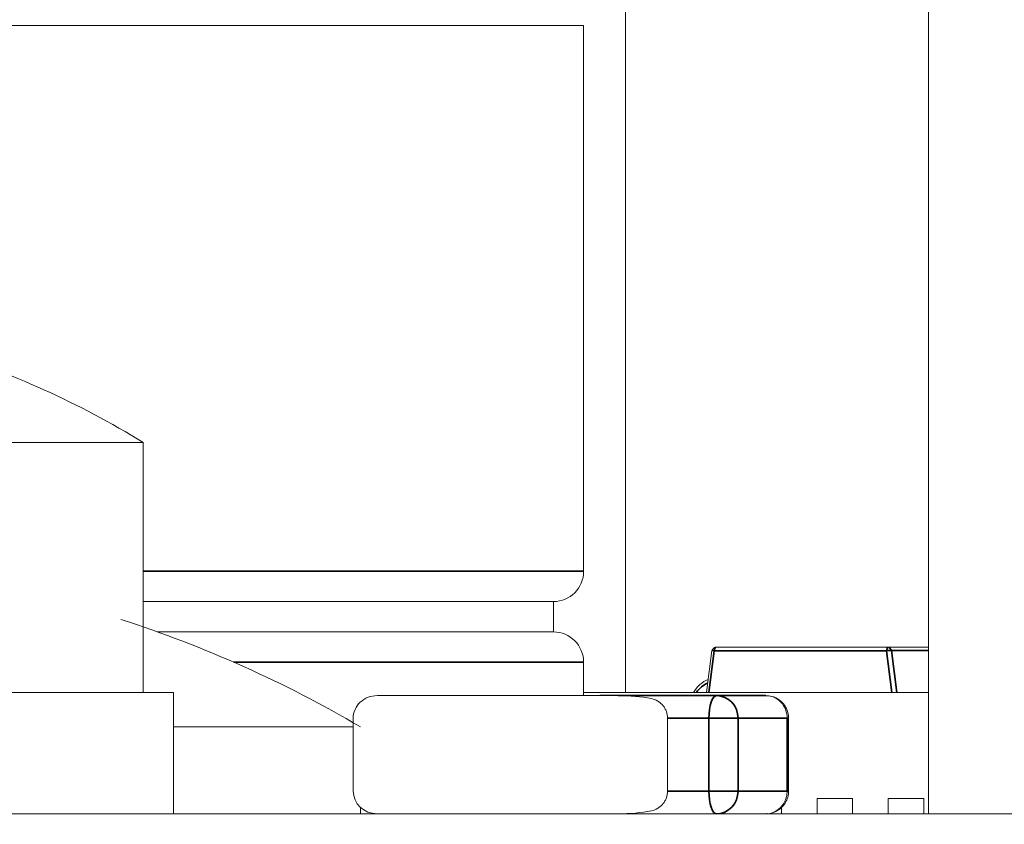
# Model space of a CAD drawing. Header units: millimetres. Extents: x 4 to 1188, y 1 to 840.
# Tile 273 of 299: x 899.224 to 900.153, y 493.952 to 494.711. Entities that reach past the tile are written whole.
import ezdxf

# ---------------------------------------------------------------- set-up
doc = ezdxf.new("R2010")
doc.units = ezdxf.units.MM
doc.layers.add('1', color=7, linetype='Continuous')
doc.styles.add('Arial Unicode MS', font='Arial Unicode MS')
doc.dimstyles.get("Standard").update_dxf_attribs({"dimtxt": 0.18, "dimasz": 0.18, "dimexe": 0.18, "dimexo": 0.0625, "dimgap": 0.09, "dimtad": 0, "dimtih": 1, "dimtoh": 1, "dimdec": 4, "dimzin": 0, "dimdsep": 46, "dimtxsty": 'Standard', "dimcen": 0.09, "dimadec": 0, "dimazin": 0, "dimtfac": 1, "dimtdec": 4, "dimtofl": 0, "dimtmove": 0, "dimatfit": 3, "dimfxl": 0, "dimtolj": 1, "dimtzin": 0, "dimarcsym": 0})

# ---------------------------------------------------------------- blocks, each defined once
blk = doc.blocks.new('_U18')
at = {"layer": '1', "color": 18, "lineweight": 35}
for p, q in [((919.36728, 499.38189), (938.16565, 499.38189)), ((936.16565, 499.38189), (936.16565, 485.8009)), ((891.02824, 485.8009), (938.16565, 485.8009))]:
    blk.add_line(p, q, dxfattribs=at)
at = {"layer": '1', "color": 18, "lineweight": 70}
for points in [[(936.16565, 499.38189), (936.94158, 495.88189), (935.38972, 495.88189)], [(936.16565, 485.8009), (935.38972, 489.3009), (936.94158, 489.30091)]]:
    blk.add_solid(points, dxfattribs=at)
at = {"layer": '1', "color": 18, "linetype": 'Continuous', "lineweight": 13, "insert": (935.71277, 490.54557), "char_height": 3, "attachment_point": 7, "rotation": 90, "line_spacing_factor": 1.047437, "style": 'Arial Unicode MS'}
blk.add_mtext('\\fArial Unicode MS|b0|i0;\\W1.0000;95', dxfattribs=at)

msp = doc.modelspace()

# ---------------------------------------------------------------- hatches: boundary and pattern name
at = {"layer": '1', "linetype": 'Continuous', "lineweight": 35}
h = msp.add_hatch(dxfattribs=at)
h.set_pattern_fill('ANSI31', color=154, scale=1.55, angle=-2.13e-14, style=0)
h.paths.add_polyline_path([(910.7602, 492.26761), (910.7602, 491.83903), (908.053, 491.83903), (908.053, 492.26761)], flags=0)
edge = h.paths.add_edge_path(flags=0)
edge.add_arc((921.82443, 497.81761), 0.54286, 0, 90, ccw=False)
edge.add_line((922.36729, 497.81761), (922.36729, 496.12475))
edge.add_line((922.36729, 496.12475), (921.93871, 496.12475))
edge.add_line((921.93871, 496.12475), (921.93871, 497.81761))
edge.add_arc((921.82443, 497.81761), 0.11429, 360, 450)
edge.add_line((921.82443, 497.93189), (920.39586, 497.93189))
edge.add_line((920.39586, 497.93189), (920.39586, 498.36046))
edge.add_line((920.39586, 498.36046), (921.82443, 498.36046))
edge = h.paths.add_edge_path(flags=0)
edge.add_arc((900.62443, 497.81761), 0.11429, 90, 180)
edge.add_line((900.51014, 497.81761), (900.51014, 496.12475))
edge.add_line((900.51014, 496.12475), (900.08157, 496.12475))
edge.add_line((900.08157, 496.12475), (900.08157, 497.81761))
edge.add_arc((900.62443, 497.81761), 0.54286, 90, 180, ccw=False)
edge.add_line((900.62443, 498.36046), (902.053, 498.36046))
edge.add_line((902.053, 498.36046), (902.053, 497.93189))
edge.add_line((902.053, 497.93189), (900.62443, 497.93189))
h.paths.add_polyline_path([(911.68866, 491.83903), (911.68866, 492.26761), (914.39586, 492.26761), (914.39586, 491.83903)], flags=0)
h = msp.add_hatch(dxfattribs=at)
h.set_pattern_fill('ANSI31', color=154, scale=1.55, angle=29.9848, style=0)
h.paths.add_polyline_path([(905.19477, 493.72832), (905.19477, 493.96236), (905.8695, 493.96236), (905.8695, 493.72832)], flags=0)
h.paths.add_polyline_path([(894.90922, 493.72832), (894.90922, 493.96236), (902.87474, 493.96236), (902.87474, 493.72832)], flags=0)
h.paths.add_polyline_path([(903.01448, 493.72832), (903.01448, 493.96236), (904.7935, 493.96236), (904.7935, 493.72832)], flags=0)

# ---------------------------------------------------------------- linework, layer by layer
at = {"layer": '1', "color": 154, "linetype": 'Continuous', "lineweight": 13}
for p, q in [((899.79586, 495.54975), (899.79586, 494.07662)), ((900.08157, 495.41046), (900.08157, 493.96233)), ((899.15232, 494.70522), (899.75623, 494.70522)), ((899.75623, 494.19093), (899.75623, 494.70522)), ((899.07636, 494.31236), (899.34077, 494.31236)), ((899.34077, 494.07665), (899.34077, 494.31236)), ((899.3408, 494.16236), (899.72766, 494.16236)), ((899.72766, 494.13379), (899.72766, 494.16236)), ((899.3543, 494.13379), (899.72766, 494.13379)), ((899.87713, 494.11639), (899.87203, 494.07665)), ((899.87713, 494.11639), (899.87736, 494.1163)), ((899.88067, 494.11951), (899.88022, 494.11925)), ((899.88067, 494.11951), (900.04321, 494.11951)), ((899.94166, 494.11951), (899.94203, 494.11951)), ((899.94548, 494.11951), (899.9455, 494.11951)), ((899.94725, 494.11951), (899.95139, 494.11951)), ((899.9474, 494.11951), (899.95419, 494.11951)), ((899.95911, 494.11951), (899.95141, 494.11951)), ((899.96642, 494.11951), (899.96454, 494.11951)), ((899.97635, 494.11951), (899.96705, 494.11951)), ((899.96906, 494.11951), (899.97436, 494.11951)), ((899.97408, 494.11951), (899.97217, 494.11951)), ((899.97706, 494.11951), (899.98177, 494.11951)), ((899.98947, 494.11951), (899.98217, 494.11951)), ((899.98246, 494.11951), (899.98499, 494.11951)), ((899.98475, 494.11951), (899.98743, 494.11951)), ((899.98678, 494.11951), (899.98743, 494.11951)), ((899.99652, 494.11951), (899.98678, 494.11951)), ((899.99626, 494.11951), (899.98743, 494.11951)), ((899.98822, 494.11951), (899.99139, 494.11951)), ((899.99192, 494.11951), (899.99626, 494.11951)), ((899.99563, 494.11951), (899.99655, 494.11951)), ((899.99632, 494.11951), (899.99586, 494.11951)), ((899.99727, 494.11951), (899.99626, 494.11951)), ((899.99727, 494.11951), (899.99626, 494.11951)), ((900.00194, 494.11951), (900.00112, 494.11951)), ((900.00476, 494.11951), (900.00264, 494.11951)), ((900.00342, 494.11951), (900.00541, 494.11951)), ((900.0043, 494.11951), (900.00805, 494.11951)), ((900.00972, 494.11951), (900.01259, 494.11951)), ((900.01172, 494.11951), (900.0127, 494.11951)), ((900.02047, 494.11951), (900.01688, 494.11951)), ((900.01692, 494.11951), (900.01713, 494.11951)), ((900.0176, 494.11951), (900.02031, 494.11951)), ((900.01901, 494.11951), (900.01801, 494.11951)), ((900.01901, 494.11951), (900.01821, 494.11951)), ((900.01849, 494.11951), (900.0195, 494.11951)), ((900.02007, 494.11951), (900.01901, 494.11951)), ((900.0195, 494.11951), (900.02023, 494.11951)), ((900.02036, 494.11951), (900.02031, 494.11951)), ((900.02044, 494.11951), (900.02506, 494.11951)), ((900.02071, 494.11951), (900.02146, 494.11951)), ((900.02072, 494.11951), (900.0215, 494.11951)), ((900.02129, 494.11951), (900.02266, 494.11951)), ((900.02606, 494.11951), (900.02143, 494.11951)), ((900.02261, 494.11951), (900.02308, 494.11951)), ((900.02299, 494.11951), (900.02447, 494.11951)), ((900.02516, 494.11951), (900.02735, 494.11951)), ((900.03009, 494.11951), (900.02634, 494.11951)), ((900.02949, 494.11951), (900.03357, 494.11951)), ((900.03003, 494.11951), (900.02951, 494.11951)), ((900.03132, 494.11951), (900.02951, 494.11951)), ((900.03247, 494.11951), (900.03108, 494.11951)), ((900.03386, 494.11951), (900.03459, 494.11951)), ((900.03684, 494.11951), (900.03744, 494.11951)), ((900.03808, 494.11951), (900.03716, 494.11951)), ((900.03808, 494.11951), (900.03716, 494.11951)), ((900.04149, 494.11951), (900.03763, 494.11951)), ((900.03795, 494.11951), (900.03804, 494.11951)), ((900.03795, 494.11951), (900.03804, 494.11951)), ((900.04065, 494.11951), (900.03935, 494.11951)), ((900.04096, 494.11951), (900.03936, 494.11951)), ((900.04026, 494.11951), (900.04314, 494.11951)), ((900.04122, 494.11951), (900.04262, 494.11951)), ((900.04149, 494.11951), (900.04205, 494.11951)), ((900.04321, 494.11951), (900.04276, 494.11925)), ((900.08157, 494.11951), (900.04321, 494.11951)), ((900.04435, 494.1193), (900.04321, 494.11951)), ((900.04396, 494.11951), (900.04438, 494.11951)), ((900.04482, 494.11951), (900.04447, 494.11951)), ((900.0445, 494.11951), (900.0468, 494.11951)), ((900.04731, 494.11951), (900.04794, 494.11951)), ((900.04737, 494.11951), (900.04757, 494.11951)), ((900.0478, 494.11951), (900.04749, 494.11951)), ((900.04882, 494.11951), (900.0478, 494.11951)), ((900.04882, 494.11951), (900.0478, 494.11951)), ((900.0503, 494.11951), (900.04827, 494.11951)), ((900.05313, 494.11951), (900.04859, 494.11951)), ((900.05527, 494.11951), (900.04882, 494.11951)), ((900.04893, 494.11951), (900.05197, 494.11951)), ((900.05313, 494.11951), (900.04893, 494.11951)), ((900.05306, 494.11951), (900.05126, 494.11951)), ((900.05709, 494.11951), (900.05554, 494.11951)), ((900.0583, 494.11951), (900.05556, 494.11951)), ((900.05575, 494.11951), (900.05785, 494.11951)), ((900.05858, 494.11951), (900.05919, 494.11951)), ((900.05982, 494.11951), (900.0589, 494.11951)), ((900.05982, 494.11951), (900.0589, 494.11951)), ((900.0597, 494.11951), (900.05978, 494.11951)), ((900.0597, 494.11951), (900.05978, 494.11951)), ((900.05982, 494.11951), (900.06392, 494.11951)), ((900.06399, 494.11951), (900.05982, 494.11951)), ((900.06392, 494.11951), (900.05982, 494.11951)), ((900.06399, 494.11951), (900.06585, 494.11951)), ((900.06655, 494.11951), (900.06464, 494.11951)), ((900.07504, 494.11951), (900.06856, 494.11951)), ((900.07107, 494.11951), (900.0693, 494.11951)), ((900.07044, 494.11951), (900.075, 494.11951)), ((900.07194, 494.11951), (900.07107, 494.11951)), ((900.07179, 494.11951), (900.0768, 494.11951)), ((900.08152, 494.11951), (900.0734, 494.11951)), ((900.0749, 494.11951), (900.0773, 494.11951)), ((900.07637, 494.11951), (900.07495, 494.11951)), ((900.07502, 494.11951), (900.07669, 494.11951)), ((900.07505, 494.11951), (900.0769, 494.11951)), ((900.07929, 494.11951), (900.0802, 494.11951)), ((900.08018, 494.11951), (900.08108, 494.11951)), ((900.08156, 494.11951), (900.08111, 494.11951)), ((899.75623, 494.07379), (899.75623, 494.10522)), ((899.36934, 494.07665), (898.9122, 494.07665)), ((899.36934, 493.96236), (899.36934, 494.07665)), ((899.75624, 494.07665), (900.08156, 494.07665)), ((899.56167, 494.07379), (899.78877, 494.07379)), ((899.77952, 494.07379), (899.77952, 494.07408)), ((899.78569, 494.07408), (899.79038, 494.07408)), ((899.79048, 494.07408), (899.78998, 494.07408)), ((899.79078, 494.07408), (899.79416, 494.07408)), ((899.79117, 494.07408), (899.79507, 494.07408)), ((899.79217, 494.07408), (899.79919, 494.07408)), ((899.79447, 494.07408), (899.79428, 494.07408)), ((899.79438, 494.07379), (899.79438, 494.07408)), ((899.79507, 494.07408), (899.79438, 494.07408)), ((899.79875, 494.07379), (899.79875, 494.07408)), ((899.79909, 494.07408), (899.80134, 494.07408)), ((899.79955, 494.07408), (899.79955, 494.07379)), ((899.80604, 494.07379), (899.80604, 494.07408)), ((899.81875, 494.07408), (899.82436, 494.07408)), ((899.82127, 494.07379), (899.92813, 494.07379)), ((899.82344, 494.07379), (899.82344, 494.07408)), ((899.82574, 494.07379), (899.82344, 494.07379)), ((899.83222, 494.07379), (899.8246, 494.07379)), ((899.82505, 494.07408), (899.82963, 494.07408)), ((899.82806, 494.07379), (899.82806, 494.07408)), ((899.82806, 494.07408), (899.83804, 494.07408)), ((899.83232, 494.07408), (899.82806, 494.07408)), ((899.83232, 494.07379), (899.82806, 494.07379)), ((899.82938, 494.07408), (899.8337, 494.07408)), ((899.82938, 494.07379), (899.82939, 494.07379)), ((899.82963, 494.07408), (899.82953, 494.07408)), ((899.82963, 494.07379), (899.82953, 494.07379)), ((899.83222, 494.07408), (899.83222, 494.07379)), ((899.84004, 494.07408), (899.83503, 494.07408)), ((899.84004, 494.07379), (899.83503, 494.07379)), ((899.83804, 494.07408), (899.85439, 494.07408)), ((899.84424, 494.07379), (899.83935, 494.07379)), ((899.85278, 494.07408), (899.84004, 494.07408)), ((899.85278, 494.07379), (899.84004, 494.07379)), ((899.84249, 494.07379), (899.84249, 494.07408)), ((899.84807, 494.07379), (899.84807, 494.07408)), ((899.84895, 494.07379), (899.84807, 494.07379)), ((899.85278, 494.07379), (899.85278, 494.07408)), ((899.85439, 494.07408), (899.85278, 494.07408)), ((899.85439, 494.07379), (899.85278, 494.07379)), ((899.85439, 494.07379), (899.85439, 494.07408)), ((899.53887, 493.98379), (899.53887, 494.05236)), ((899.94956, 493.98379), (899.94956, 494.05236)), ((899.36937, 494.04432), (899.53887, 494.04432)), ((899.97638, 493.97665), (899.99593, 493.97665)), ((899.97638, 493.97665), (899.97638, 493.96236)), ((900.00994, 493.97665), (899.97638, 493.97665)), ((899.97638, 493.96236), (899.97638, 493.97665)), ((900.00994, 493.97665), (899.97638, 493.97665)), ((900.00994, 493.96236), (900.00994, 493.97665)), ((900.00994, 493.97665), (900.00994, 493.96236)), ((900.0435, 493.97665), (900.06305, 493.97665)), ((900.0435, 493.97665), (900.0435, 493.96236)), ((900.07706, 493.97665), (900.0435, 493.97665)), ((900.0435, 493.96236), (900.0435, 493.97665)), ((900.07706, 493.97665), (900.0435, 493.97665)), ((900.07706, 493.96236), (900.07706, 493.97665)), ((900.07706, 493.97665), (900.07706, 493.96236)), ((899.54568, 493.96236), (899.54568, 493.96851)), ((899.94282, 493.96864), (899.94282, 493.96236)), ((899.94282, 493.96236), (899.94282, 493.96864)), ((894.90922, 493.96236), (902.87474, 493.96236)), ((899.78877, 493.96236), (899.56167, 493.96236)), ((899.58824, 493.96236), (899.56167, 493.96236))]:
    msp.add_line(p, q, dxfattribs=at)
at = {"layer": '1', "color": 154, "linetype": 'Continuous', "lineweight": 35}
for p, q in [((899.72909, 494.19093), (899.34076, 494.19093)), ((899.75623, 494.19093), (899.72909, 494.19093)), ((899.87945, 494.11593), (899.87441, 494.07665)), ((899.87736, 494.1163), (899.87945, 494.11593)), ((899.88022, 494.11925), (899.87945, 494.11593)), ((900.04199, 494.11593), (899.87945, 494.11593)), ((900.04276, 494.11925), (900.04199, 494.11593)), ((900.04703, 494.07665), (900.04199, 494.11593)), ((900.04654, 494.11642), (900.04435, 494.1193)), ((900.04654, 494.11642), (900.08157, 494.11642)), ((900.05164, 494.07665), (900.04654, 494.11642)), ((899.42631, 494.10522), (899.75623, 494.10522)), ((899.88171, 494.07379), (899.78877, 494.07379)), ((899.92813, 494.07379), (899.88171, 494.07379)), ((899.83536, 494.05236), (899.87438, 494.05236)), ((899.87438, 494.05236), (899.87438, 493.98379)), ((899.90185, 494.05236), (899.87438, 494.05236)), ((899.90185, 494.05236), (899.94827, 494.05236)), ((899.90185, 493.98379), (899.90185, 494.05236)), ((899.94827, 494.05236), (899.94956, 494.05236)), ((899.94827, 494.05236), (899.94827, 493.98379)), ((899.87438, 493.98379), (899.83536, 493.98379)), ((899.90185, 493.98379), (899.87438, 493.98379)), ((899.94827, 493.98379), (899.90185, 493.98379)), ((899.94827, 493.98379), (899.94956, 493.98379))]:
    msp.add_line(p, q, dxfattribs=at)
at = {"layer": '1', "color": 154, "linetype": 'Continuous', "lineweight": 13}
for centre, radius, start, end in [((898.9122, 493.61677), 0.81702, 58.36161, 73.25938), ((899.72766, 494.19093), 0.02857, 270, 0), ((898.97425, 493.07161), 1.12813, 59.56735, 72.1718), ((899.72766, 494.10522), 0.02857, 0, 90)]:
    msp.add_arc(centre, radius, start, end, dxfattribs=at)
at = {"layer": '1', "color": 154, "linetype": 'Continuous', "lineweight": 35}
for centre, major_axis, ratio, start_param, end_param in [((900.04321, 494.11593), (0.00354, 0.00045), 0.046255, 0.34611, 1.916906), ((899.88193, 494.06236), (0, 0.025), 0.939693, 0.381689, 0.962542), ((899.88171, 494.05236), (0, -0.02143), 0.34202, 3.141593, 4.712389), ((899.88171, 494.05236), (0, 0.02143), 0.939693, 4.712389, 6.283185), ((899.88171, 493.98379), (0, -0.02143), 0.34202, 4.712389, 6.283185), ((899.88171, 493.98379), (0, 0.02143), 0.939693, 3.141593, 4.712389)]:
    msp.add_ellipse(centre, major_axis=major_axis, ratio=ratio, start_param=start_param, end_param=end_param, dxfattribs=at)
at = {"layer": '1', "color": 154, "linetype": 'Continuous', "lineweight": 13}
for centre, major_axis, ratio, start_param, end_param in [((899.88315, 494.06236), (0, 0.02857), 0.939693, 0.362521, 1.047187), ((899.56167, 494.05236), (0.0228, 0), 0.939693, 1.570796, 3.141593), ((899.78877, 494.05236), (0.06265, 0), 0.34202, 1.04688, 1.570796), ((899.92813, 494.05236), (0, -0.02143), 0.939693, 1.570796, 3.141593), ((899.56167, 493.98379), (-0.0228, 0), 0.939693, 0, 1.570796), ((899.92813, 493.98379), (0, -0.02143), 0.939693, 0, 1.570796), ((899.78877, 493.98379), (-0.06265, 0), 0.34202, 1.570796, 2.094713)]:
    msp.add_ellipse(centre, major_axis=major_axis, ratio=ratio, start_param=start_param, end_param=end_param, dxfattribs=at)
for points, knots in [([(899.88022, 494.11925), (899.87984, 494.1191), (899.8793, 494.11879), (899.87864, 494.11818), (899.87821, 494.11766), (899.87784, 494.11714), (899.87755, 494.11667), (899.87742, 494.11641), (899.87737, 494.1163)], [0, 0, 0, 0, 0.304331, 0.45839, 0.609452, 0.75499, 0.893059, 1, 1, 1, 1]), ([(899.77952, 494.07408), (899.77912, 494.07408), (899.77833, 494.07408), (899.77723, 494.07408), (899.77622, 494.07408), (899.77531, 494.07408), (899.77448, 494.07408), (899.77376, 494.07408), (899.77312, 494.07408), (899.77259, 494.07408), (899.77217, 494.07408), (899.77185, 494.07408), (899.77164, 494.07408), (899.77155, 494.07408), (899.77157, 494.07408), (899.77171, 494.07408), (899.77195, 494.07408), (899.7722, 494.07408), (899.77232, 494.07408)], [0, 0, 0, 0, 0.070442, 0.138089, 0.203178, 0.266139, 0.327929, 0.38919, 0.450254, 0.512347, 0.573843, 0.633933, 0.69346, 0.752479, 0.812386, 0.87307, 0.935184, 1, 1, 1, 1]), ([(899.77232, 494.07408), (899.77243, 494.07408), (899.77264, 494.07408), (899.773, 494.07408), (899.77342, 494.07408), (899.77387, 494.07408), (899.77435, 494.07408), (899.77488, 494.07408), (899.77546, 494.07408), (899.77607, 494.07408), (899.77672, 494.07408), (899.7774, 494.07408), (899.77811, 494.07408), (899.77884, 494.07408), (899.77961, 494.07408), (899.7804, 494.07408), (899.78122, 494.07408), (899.78178, 494.07408), (899.78206, 494.07408)], [0, 0, 0, 0, 0.069834, 0.137027, 0.201482, 0.26454, 0.325973, 0.386386, 0.445761, 0.505612, 0.565114, 0.62475, 0.684179, 0.744219, 0.805179, 0.868395, 0.933204, 1, 1, 1, 1]), ([(899.781, 494.07408), (899.7807, 494.07408), (899.7801, 494.07408), (899.77926, 494.07408), (899.77846, 494.07408), (899.77775, 494.07408), (899.77714, 494.07408), (899.77667, 494.07408), (899.77637, 494.07408), (899.77623, 494.07408), (899.77624, 494.07408), (899.77631, 494.07408), (899.77649, 494.07408), (899.77668, 494.07408), (899.77677, 494.07408)], [0, 0, 0, 0, 0.085719, 0.171409, 0.258144, 0.346929, 0.433983, 0.516734, 0.597416, 0.678635, 0.760267, 0.840143, 0.920177, 1, 1, 1, 1]), ([(899.77677, 494.07408), (899.77686, 494.07408), (899.77704, 494.07408), (899.77736, 494.07408), (899.77772, 494.07408), (899.77814, 494.07408), (899.77858, 494.07408), (899.77909, 494.07408), (899.77963, 494.07408), (899.78021, 494.07408), (899.78083, 494.07408), (899.78147, 494.07408), (899.78213, 494.07408), (899.78281, 494.07408), (899.78351, 494.07408), (899.78422, 494.07408), (899.78496, 494.07408), (899.78545, 494.07408), (899.78569, 494.07408)], [0, 0, 0, 0, 0.066317, 0.129769, 0.19137, 0.251932, 0.311622, 0.370964, 0.430518, 0.491181, 0.552101, 0.612139, 0.672483, 0.733576, 0.79644, 0.860911, 0.929048, 1, 1, 1, 1]), ([(899.78206, 494.07408), (899.7817, 494.07408), (899.78101, 494.07408), (899.78015, 494.07408), (899.7795, 494.07408), (899.77906, 494.07408), (899.77884, 494.07408), (899.7788, 494.07408), (899.77896, 494.07408), (899.77921, 494.07408), (899.77934, 494.07408)], [0, 0, 0, 0, 0.145359, 0.278702, 0.403602, 0.521669, 0.637521, 0.753704, 0.873213, 1, 1, 1, 1]), ([(899.77934, 494.07408), (899.77945, 494.07408), (899.77969, 494.07408), (899.78013, 494.07408), (899.78064, 494.07408), (899.78122, 494.07408), (899.78187, 494.07408), (899.78259, 494.07408), (899.78337, 494.07408), (899.78423, 494.07408), (899.78512, 494.07408), (899.78606, 494.07408), (899.78702, 494.07408), (899.788, 494.07408), (899.78901, 494.07408), (899.79005, 494.07408), (899.79111, 494.07408), (899.79181, 494.07408), (899.79217, 494.07408)], [0, 0, 0, 0, 0.062131, 0.121966, 0.18057, 0.238576, 0.296, 0.354359, 0.413781, 0.475098, 0.53728, 0.598918, 0.661235, 0.724322, 0.789217, 0.856397, 0.926508, 1, 1, 1, 1]), ([(899.79438, 494.07408), (899.79424, 494.07408), (899.79396, 494.07408), (899.79343, 494.07408), (899.79283, 494.07408), (899.79215, 494.07408), (899.79139, 494.07408), (899.79054, 494.07408), (899.78962, 494.07408), (899.78863, 494.07408), (899.78759, 494.07408), (899.78651, 494.07408), (899.7854, 494.07408), (899.78427, 494.07408), (899.78311, 494.07408), (899.78193, 494.07408), (899.78072, 494.07408), (899.77992, 494.07408), (899.77952, 494.07408)], [0, 0, 0, 0, 0.0636, 0.125297, 0.185569, 0.244698, 0.303717, 0.36292, 0.4233, 0.485177, 0.547083, 0.608525, 0.669965, 0.732299, 0.79565, 0.861055, 0.929122, 1, 1, 1, 1]), ([(899.78998, 494.07408), (899.78989, 494.07408), (899.78972, 494.07408), (899.78939, 494.07408), (899.78902, 494.07408), (899.78861, 494.07408), (899.78815, 494.07408), (899.78765, 494.07408), (899.78711, 494.07408), (899.78652, 494.07408), (899.7859, 494.07408), (899.78526, 494.07408), (899.7846, 494.07408), (899.78392, 494.07408), (899.78321, 494.07408), (899.78249, 494.07408), (899.78174, 494.07408), (899.78125, 494.07408), (899.781, 494.07408)], [0, 0, 0, 0, 0.066572, 0.13029, 0.192297, 0.252922, 0.312507, 0.371488, 0.430679, 0.491399, 0.55197, 0.611245, 0.671453, 0.732173, 0.795077, 0.860442, 0.928163, 1, 1, 1, 1]), ([(899.78728, 494.07408), (899.78707, 494.07408), (899.78666, 494.07408), (899.7861, 494.07408), (899.78558, 494.07408), (899.78513, 494.07408), (899.78471, 494.07408), (899.78436, 494.07408), (899.78406, 494.07408), (899.78373, 494.07408), (899.78345, 494.07408), (899.78334, 494.07408), (899.78341, 494.07408), (899.78363, 494.07408), (899.78375, 494.07408)], [0, 0, 0, 0, 0.076073, 0.148412, 0.216418, 0.281164, 0.343381, 0.404328, 0.463673, 0.52286, 0.638732, 0.753818, 0.872606, 1, 1, 1, 1]), ([(899.78375, 494.07408), (899.78388, 494.07408), (899.78414, 494.07408), (899.78474, 494.07408), (899.78548, 494.07408), (899.78621, 494.07408), (899.78684, 494.07408), (899.78736, 494.07408), (899.78788, 494.07408), (899.78843, 494.07408), (899.78899, 494.07408), (899.78957, 494.07408), (899.79018, 494.07408), (899.79057, 494.07408), (899.79078, 494.07408)], [0, 0, 0, 0, 0.118287, 0.232233, 0.346524, 0.465805, 0.527138, 0.589344, 0.651742, 0.715748, 0.781761, 0.851382, 0.923764, 1, 1, 1, 1]), ([(899.79428, 494.07408), (899.79415, 494.07408), (899.79389, 494.07408), (899.79329, 494.07408), (899.79256, 494.07408), (899.79183, 494.07408), (899.79121, 494.07408), (899.7907, 494.07408), (899.79018, 494.07408), (899.78964, 494.07408), (899.78908, 494.07408), (899.78849, 494.07408), (899.78789, 494.07408), (899.78749, 494.07408), (899.78728, 494.07408)], [0, 0, 0, 0, 0.121251, 0.236225, 0.351248, 0.46958, 0.530064, 0.590153, 0.652342, 0.715003, 0.781621, 0.850161, 0.923157, 1, 1, 1, 1]), ([(899.79875, 494.07408), (899.7986, 494.07408), (899.7983, 494.07408), (899.79766, 494.07408), (899.7969, 494.07408), (899.796, 494.07408), (899.79498, 494.07408), (899.79382, 494.07408), (899.79254, 494.07408), (899.79164, 494.07408), (899.79117, 494.07408)], [0, 0, 0, 0, 0.124835, 0.244778, 0.360989, 0.477964, 0.596922, 0.721591, 0.855098, 1, 1, 1, 1]), ([(899.80604, 494.07408), (899.80564, 494.07408), (899.80487, 494.07408), (899.80379, 494.07408), (899.80282, 494.07408), (899.80195, 494.07408), (899.80119, 494.07408), (899.80054, 494.07408), (899.79996, 494.07408), (899.79969, 494.07408), (899.79955, 494.07408)], [0, 0, 0, 0, 0.137903, 0.268873, 0.395178, 0.517089, 0.636743, 0.756222, 0.876628, 1, 1, 1, 1]), ([(899.80134, 494.07408), (899.80152, 494.07408), (899.80188, 494.07408), (899.80245, 494.07408), (899.80303, 494.07408), (899.80363, 494.07408), (899.80424, 494.07408), (899.80487, 494.07408), (899.8055, 494.07408), (899.80615, 494.07408), (899.80681, 494.07408), (899.80749, 494.07408), (899.80819, 494.07408), (899.8089, 494.07408), (899.80963, 494.07408), (899.81037, 494.07408), (899.81113, 494.07408), (899.81191, 494.07408), (899.81271, 494.07408), (899.81352, 494.07408), (899.81435, 494.07408), (899.8152, 494.07408), (899.81606, 494.07408), (899.81695, 494.07408), (899.81785, 494.07408), (899.81844, 494.07408), (899.81875, 494.07408)], [0, 0, 0, 0, 0.063114, 0.123615, 0.180974, 0.235261, 0.287101, 0.336031, 0.382382, 0.426334, 0.468211, 0.50825, 0.546628, 0.58365, 0.618994, 0.653583, 0.687156, 0.720422, 0.75323, 0.78626, 0.819504, 0.853545, 0.888308, 0.923996, 0.96135, 1, 1, 1, 1]), ([(899.80749, 494.07408), (899.80726, 494.07408), (899.80681, 494.07408), (899.80619, 494.07408), (899.80563, 494.07408), (899.80512, 494.07408), (899.80468, 494.07408), (899.80429, 494.07408), (899.80396, 494.07408), (899.80368, 494.07408), (899.80349, 494.07408), (899.80346, 494.07408), (899.80352, 494.07408), (899.80373, 494.07408), (899.80406, 494.07408), (899.8045, 494.07408), (899.80507, 494.07408), (899.80553, 494.07408), (899.80576, 494.07408)], [0, 0, 0, 0, 0.040773, 0.080851, 0.120114, 0.160024, 0.200507, 0.242303, 0.286488, 0.332651, 0.383767, 0.443091, 0.510974, 0.588295, 0.675908, 0.773346, 0.881594, 1, 1, 1, 1]), ([(899.80576, 494.07408), (899.80601, 494.07408), (899.80647, 494.07408), (899.80721, 494.07408), (899.80797, 494.07408), (899.80871, 494.07408), (899.80947, 494.07408), (899.81023, 494.07408), (899.81098, 494.07408), (899.81154, 494.07408), (899.81181, 494.07408)], [0, 0, 0, 0, 0.170464, 0.327198, 0.470509, 0.6006, 0.717486, 0.822846, 0.916112, 1, 1, 1, 1]), ([(899.82344, 494.07408), (899.82326, 494.07408), (899.8229, 494.07408), (899.82234, 494.07408), (899.82175, 494.07408), (899.82117, 494.07408), (899.82055, 494.07408), (899.81993, 494.07408), (899.8193, 494.07408), (899.81865, 494.07408), (899.81799, 494.07408), (899.81732, 494.07408), (899.81662, 494.07408), (899.81591, 494.07408), (899.81518, 494.07408), (899.81444, 494.07408), (899.81368, 494.07408), (899.8129, 494.07408), (899.8121, 494.07408), (899.81129, 494.07408), (899.81046, 494.07408), (899.80961, 494.07408), (899.80874, 494.07408), (899.80785, 494.07408), (899.80694, 494.07408), (899.80634, 494.07408), (899.80604, 494.07408)], [0, 0, 0, 0, 0.062874, 0.122837, 0.179657, 0.23396, 0.285595, 0.334513, 0.380905, 0.424895, 0.466529, 0.506488, 0.545032, 0.581831, 0.617448, 0.652067, 0.68588, 0.719175, 0.752182, 0.78524, 0.818656, 0.852548, 0.887626, 0.923635, 0.961022, 1, 1, 1, 1]), ([(899.81902, 494.07408), (899.81878, 494.07408), (899.81831, 494.07408), (899.81756, 494.07408), (899.81682, 494.07408), (899.81609, 494.07408), (899.81536, 494.07408), (899.81463, 494.07408), (899.81391, 494.07408), (899.81318, 494.07408), (899.81245, 494.07408), (899.81173, 494.07408), (899.81102, 494.07408), (899.81031, 494.07408), (899.8096, 494.07408), (899.80888, 494.07408), (899.80818, 494.07408), (899.80772, 494.07408), (899.80749, 494.07408)], [0, 0, 0, 0, 0.118432, 0.226295, 0.323755, 0.41098, 0.488319, 0.556611, 0.615569, 0.667048, 0.713541, 0.757735, 0.79954, 0.839813, 0.879732, 0.91913, 0.959218, 1, 1, 1, 1]), ([(899.81181, 494.07408), (899.81202, 494.07408), (899.81245, 494.07408), (899.81312, 494.07408), (899.8138, 494.07408), (899.81448, 494.07408), (899.81517, 494.07408), (899.81587, 494.07408), (899.81657, 494.07408), (899.81702, 494.07408), (899.81725, 494.07408)], [0, 0, 0, 0, 0.134393, 0.262803, 0.38593, 0.507853, 0.627247, 0.748261, 0.872335, 1, 1, 1, 1]), ([(899.81725, 494.07408), (899.81749, 494.07408), (899.81796, 494.07408), (899.81861, 494.07408), (899.81919, 494.07408), (899.81971, 494.07408), (899.82017, 494.07408), (899.82055, 494.07408), (899.82086, 494.07408), (899.82113, 494.07408), (899.82129, 494.07408), (899.82132, 494.07408), (899.82123, 494.07408), (899.82103, 494.07408), (899.8207, 494.07408), (899.82026, 494.07408), (899.8197, 494.07408), (899.81926, 494.07408), (899.81902, 494.07408)], [0, 0, 0, 0, 0.043119, 0.084777, 0.125232, 0.166126, 0.207413, 0.250196, 0.294277, 0.341348, 0.392964, 0.452351, 0.519819, 0.596849, 0.682952, 0.778459, 0.884371, 1, 1, 1, 1]), ([(899.82011, 494.07092), (899.82226, 494.07049), (899.82427, 494.06972), (899.82708, 494.06804), (899.82797, 494.0674), (899.8296, 494.06599), (899.83036, 494.06522), (899.83175, 494.06353), (899.83236, 494.06263), (899.83343, 494.06076), (899.83388, 494.05977), (899.83499, 494.05668), (899.83536, 494.05455), (899.83536, 494.05236)], [0, 0, 0, 0, 0.25, 0.25, 0.375, 0.375, 0.5, 0.5, 0.625, 0.625, 0.75, 0.75, 1, 1, 1, 1]), ([(899.83222, 494.07408), (899.83185, 494.07408), (899.83113, 494.07408), (899.83012, 494.07408), (899.82918, 494.07408), (899.82833, 494.07408), (899.82755, 494.07408), (899.82687, 494.07408), (899.82626, 494.07408), (899.82574, 494.07408), (899.82532, 494.07408), (899.82498, 494.07408), (899.82475, 494.07408), (899.82461, 494.07408), (899.82457, 494.07408), (899.82463, 494.07408), (899.82478, 494.07408), (899.82496, 494.07408), (899.82505, 494.07408)], [0, 0, 0, 0, 0.069298, 0.135561, 0.199671, 0.261716, 0.322662, 0.382907, 0.443032, 0.503501, 0.563724, 0.62398, 0.683629, 0.743848, 0.805192, 0.867649, 0.932778, 1, 1, 1, 1]), ([(899.84249, 494.07408), (899.8421, 494.07408), (899.84133, 494.07408), (899.8401, 494.07408), (899.83884, 494.07408), (899.83756, 494.07408), (899.83625, 494.07408), (899.83492, 494.07408), (899.83356, 494.07408), (899.83267, 494.07408), (899.83222, 494.07408)], [0, 0, 0, 0, 0.127893, 0.251579, 0.372793, 0.492778, 0.61359, 0.737809, 0.86618, 1, 1, 1, 1]), ([(899.84249, 494.07379), (899.8421, 494.07379), (899.84133, 494.07379), (899.8401, 494.07379), (899.83884, 494.07379), (899.83756, 494.07379), (899.83625, 494.07379), (899.83492, 494.07379), (899.83356, 494.07379), (899.83267, 494.07379), (899.83222, 494.07379)], [0, 0, 0, 0, 0.127893, 0.251579, 0.372793, 0.492778, 0.61359, 0.737809, 0.86618, 1, 1, 1, 1]), ([(899.83935, 494.07408), (899.839, 494.07408), (899.83833, 494.07408), (899.83733, 494.07408), (899.83637, 494.07408), (899.83546, 494.07408), (899.83461, 494.07408), (899.83379, 494.07408), (899.83302, 494.07408), (899.83256, 494.07408), (899.83232, 494.07408)], [0, 0, 0, 0, 0.14786, 0.283561, 0.412369, 0.534236, 0.652692, 0.768663, 0.883652, 1, 1, 1, 1]), ([(899.83935, 494.07379), (899.839, 494.07379), (899.83833, 494.07379), (899.83733, 494.07379), (899.83637, 494.07379), (899.83546, 494.07379), (899.83461, 494.07379), (899.83379, 494.07379), (899.83302, 494.07379), (899.83256, 494.07379), (899.83232, 494.07379)], [0, 0, 0, 0, 0.14786, 0.283561, 0.412369, 0.534236, 0.652692, 0.768663, 0.883652, 1, 1, 1, 1]), ([(899.8337, 494.07408), (899.83396, 494.07408), (899.83448, 494.07408), (899.83527, 494.07408), (899.83604, 494.07408), (899.83678, 494.07408), (899.83752, 494.07408), (899.83823, 494.07408), (899.83893, 494.07408), (899.8396, 494.07408), (899.84024, 494.07408), (899.84084, 494.07408), (899.8414, 494.07408), (899.84192, 494.07408), (899.84239, 494.07408), (899.84283, 494.07408), (899.84323, 494.07408), (899.84345, 494.07408), (899.84356, 494.07408)], [0, 0, 0, 0, 0.065801, 0.128677, 0.188676, 0.247598, 0.304849, 0.361786, 0.419523, 0.478682, 0.53877, 0.598799, 0.660184, 0.722952, 0.787993, 0.855404, 0.926153, 1, 1, 1, 1]), ([(899.83503, 494.07408), (899.83534, 494.07408), (899.83595, 494.07408), (899.83687, 494.07408), (899.83778, 494.07408), (899.83866, 494.07408), (899.83953, 494.07408), (899.84037, 494.07408), (899.84121, 494.07408), (899.84175, 494.07408), (899.84202, 494.07408)], [0, 0, 0, 0, 0.136729, 0.268515, 0.395529, 0.52, 0.640496, 0.761236, 0.880107, 1, 1, 1, 1]), ([(899.84356, 494.07408), (899.84366, 494.07408), (899.84385, 494.07408), (899.84405, 494.07408), (899.84418, 494.07408), (899.84426, 494.07408), (899.84425, 494.07408), (899.84418, 494.07408), (899.84402, 494.07408), (899.84381, 494.07408), (899.84352, 494.07408), (899.84314, 494.07408), (899.8427, 494.07408), (899.84218, 494.07408), (899.84157, 494.07408), (899.84091, 494.07408), (899.84015, 494.07408), (899.83962, 494.07408), (899.83935, 494.07408)], [0, 0, 0, 0, 0.072866, 0.141887, 0.207453, 0.270438, 0.331641, 0.390108, 0.448069, 0.505503, 0.562488, 0.619084, 0.676416, 0.735452, 0.796241, 0.860406, 0.928305, 1, 1, 1, 1]), ([(899.84202, 494.07408), (899.84236, 494.07408), (899.84304, 494.07408), (899.844, 494.07408), (899.84487, 494.07408), (899.84568, 494.07408), (899.8464, 494.07408), (899.84704, 494.07408), (899.8476, 494.07408), (899.84809, 494.07408), (899.84847, 494.07408), (899.84877, 494.07408), (899.84893, 494.07408), (899.84899, 494.07408), (899.84892, 494.07408), (899.84877, 494.07408), (899.84847, 494.07408), (899.84821, 494.07408), (899.84807, 494.07408)], [0, 0, 0, 0, 0.061997, 0.122088, 0.181375, 0.239508, 0.297836, 0.35688, 0.417282, 0.47964, 0.5425, 0.604962, 0.666991, 0.730216, 0.794173, 0.860458, 0.928578, 1, 1, 1, 1]), ([(899.84807, 494.07408), (899.84793, 494.07408), (899.84764, 494.07408), (899.8471, 494.07408), (899.84651, 494.07408), (899.84585, 494.07408), (899.84511, 494.07408), (899.84431, 494.07408), (899.84344, 494.07408), (899.84281, 494.07408), (899.84249, 494.07408)], [0, 0, 0, 0, 0.132462, 0.26165, 0.387547, 0.510782, 0.632675, 0.75466, 0.876523, 1, 1, 1, 1]), ([(899.84807, 494.07379), (899.84793, 494.07379), (899.84764, 494.07379), (899.8471, 494.07379), (899.84651, 494.07379), (899.84585, 494.07379), (899.84511, 494.07379), (899.84431, 494.07379), (899.84344, 494.07379), (899.84281, 494.07379), (899.84249, 494.07379)], [0, 0, 0, 0, 0.132462, 0.26165, 0.387547, 0.510782, 0.632675, 0.75466, 0.876523, 1, 1, 1, 1]), ([(899.94956, 494.05236), (899.94953, 494.05533), (899.94868, 494.05954), (899.94542, 494.06548), (899.94084, 494.07012), (899.93451, 494.07329), (899.9301, 494.07362), (899.92813, 494.07349)], [0, 0, 0, 0, 0.253368, 0.387166, 0.60048, 0.829589, 1, 1, 1, 1]), ([(899.83536, 493.98379), (899.83536, 493.9816), (899.83499, 493.97948), (899.83389, 493.9764), (899.83343, 493.9754), (899.83237, 493.97353), (899.83176, 493.97263), (899.83037, 493.97094), (899.82961, 493.97017), (899.82797, 493.96876), (899.8271, 493.96812), (899.82428, 493.96644), (899.82226, 493.96566), (899.82011, 493.96524)], [0, 0, 0, 0, 0.25, 0.25, 0.375, 0.375, 0.5, 0.5, 0.625, 0.625, 0.75, 0.75, 1, 1, 1, 1]), ([(899.92855, 493.96263), (899.92916, 493.96254), (899.93245, 493.96224), (899.93846, 493.96454), (899.9444, 493.9692), (899.94799, 493.97504), (899.94936, 493.97986), (899.94956, 493.98281), (899.94956, 493.98379)], [0, 0, 0, 0, 0.055155, 0.300101, 0.552305, 0.731613, 0.911797, 1, 1, 1, 1])]:
    msp.add_open_spline(points, degree=3, knots=knots, dxfattribs=at)
for points, degree in [([(899.95729, 494.11951), (899.94468, 494.11951), (899.93947, 494.11951), (899.94166, 494.11951)], 3), ([(899.95141, 494.11951), (899.94862, 494.11951), (899.94678, 494.11951), (899.9459, 494.11951)], 3), ([(899.98177, 494.11951), (899.97873, 494.11951), (899.97057, 494.11951), (899.95729, 494.11951)], 3), ([(899.98869, 494.11951), (899.99119, 494.11951), (899.9935, 494.11951), (899.99563, 494.11951)], 3), ([(900.00459, 494.11951), (900.00104, 494.11951), (899.9986, 494.11951), (899.99727, 494.11951)], 3), ([(900.00031, 494.11951), (900.00028, 494.11951), (900.00035, 494.11951), (900.00031, 494.11951)], 3), ([(900.00134, 494.11951), (900.00233, 494.11951), (900.004, 494.11951), (900.00636, 494.11951)], 3), ([(900.0115, 494.11951), (900.00927, 494.11951), (900.00697, 494.11951), (900.00459, 494.11951)], 3), ([(900.01073, 494.11951), (900.00884, 494.11951), (900.00698, 494.11951), (900.00515, 494.11951)], 3), ([(900.01704, 494.11951), (900.01558, 494.11951), (900.01373, 494.11951), (900.0115, 494.11951)], 3), ([(900.0127, 494.11951), (900.01452, 494.11951), (900.01592, 494.11951), (900.01692, 494.11951)], 3), ([(900.01891, 494.11951), (900.01777, 494.11951), (900.01715, 494.11951), (900.01704, 494.11951)], 3), ([(900.02308, 494.11951), (900.02144, 494.11951), (900.02005, 494.11951), (900.01891, 494.11951)], 3), ([(900.02308, 494.11951), (900.02407, 494.11951), (900.02575, 494.11951), (900.02811, 494.11951)], 3), ([(900.03139, 494.11951), (900.02878, 494.11951), (900.02602, 494.11951), (900.02308, 494.11951)], 3), ([(900.02447, 494.11951), (900.02618, 494.11951), (900.0277, 494.11951), (900.02904, 494.11951)], 3), ([(900.02506, 494.11951), (900.027, 494.11951), (900.02867, 494.11951), (900.03008, 494.11951)], 3), ([(900.03264, 494.11951), (900.02983, 494.11951), (900.02764, 494.11951), (900.02606, 494.11951)], 3), ([(900.03008, 494.11951), (900.03149, 494.11951), (900.03255, 494.11951), (900.03325, 494.11951)], 3), ([(900.03716, 494.11951), (900.03591, 494.11951), (900.03399, 494.11951), (900.03139, 494.11951)], 3), ([(900.0478, 494.11951), (900.0464, 494.11951), (900.0443, 494.11951), (900.04149, 494.11951)], 3), ([(900.04436, 494.11929), (900.04354, 494.11952), (900.04276, 494.11925)], 2), ([(900.05183, 494.11951), (900.05324, 494.11951), (900.05429, 494.11951), (900.05499, 494.11951)], 3), ([(900.0589, 494.11951), (900.05765, 494.11951), (900.05573, 494.11951), (900.05313, 494.11951)], 3), ([(900.0734, 494.11951), (900.06912, 494.11951), (900.06442, 494.11951), (900.05929, 494.11951)], 3), ([(899.79898, 494.07408), (899.79898, 494.07379)], 1), ([(899.83536, 494.05236), (899.83536, 494.02951), (899.83536, 494.00665), (899.83536, 493.98379)], 3)]:
    msp.add_open_spline(points, degree=degree, dxfattribs=at)

# ---------------------------------------------------------------- dimensions: what is measured, and where the dimension line sits
at = {"layer": '1', "color": 18, "linetype": 'Continuous', "lineweight": 13}
dim = msp.add_linear_dim(base=(936.16565, 499.38189), p1=(879.65399, 485.8009), p2=(911.22443, 499.38189), angle=270, dimstyle='Standard', override={"dimtxt": 3, "dimasz": 3.5, "dimexe": 2, "dimexo": 1, "dimgap": 1.5, "dimtad": 1, "dimtih": 0, "dimtoh": 0, "dimdec": 0, "dimlfac": 7, "dimzin": 8, "dimdsep": 44, "dimlunit": 2, "dimtxsty": 'Arial Unicode MS', "dimsah": 1, "dimse1": 0, "dimse2": 0, "dimsd1": 0, "dimsd2": 0, "dimclrd": 18, "dimclre": 18, "dimclrt": 18, "dimtol": 0, "dimtm": -0.1, "dimtfac": 0.666667, "dimtdec": 2, "dimtofl": 1, "dimtmove": 0, "dimtzin": 8, "dimlwd": 35, "dimlwe": 35}, dxfattribs=at)
dim.commit()
dim.dimension.update_dxf_attribs({"geometry": '_U18', "text_midpoint": (936.16565, 492.5914), "dimtype": 160})

doc.saveas('drawing.dxf')
